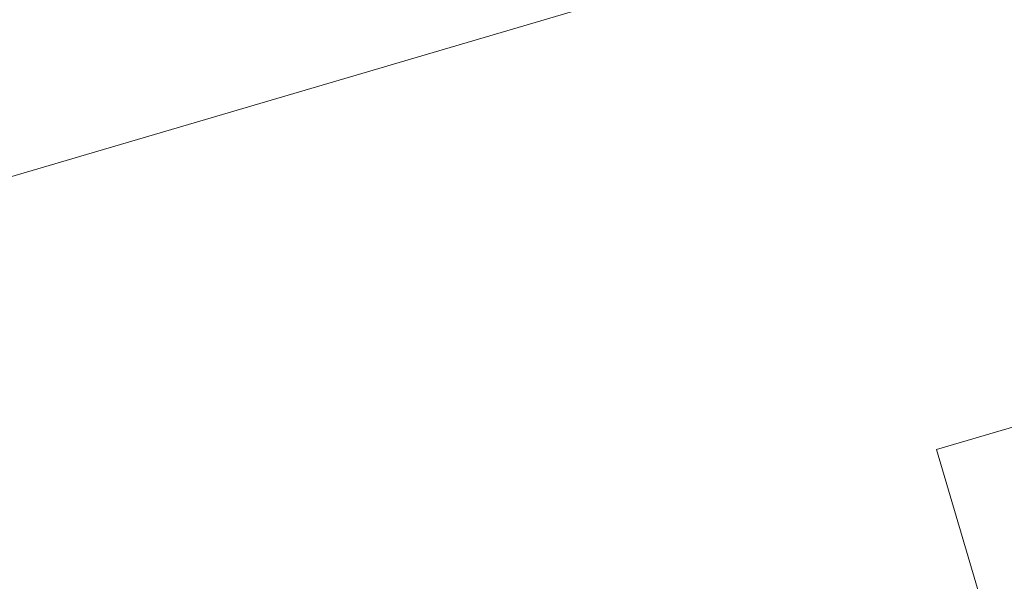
# Model space of a CAD drawing. Header units: millimetres. Extents: x -4395 to 65662, y -65530 to 6847.
# Tile 598 of 656: x 8278 to 9071, y 2977 to 3429. Entities that reach past the tile are written whole.
import ezdxf

# ---------------------------------------------------------------- set-up
doc = ezdxf.new("R2010")
doc.units = ezdxf.units.MM
doc.layers.add('COTAS_P', color=1, linetype='Continuous', lineweight=0)
doc.layers.add('lateral_C01', color=7, linetype='Continuous', lineweight=0)
doc.dimstyles.new('R19_100', dxfattribs={"dimtxt": 250, "dimasz": 150, "dimexe": 150, "dimexo": 80, "dimgap": 100, "dimtad": 1, "dimtih": 1, "dimtoh": 1, "dimdsep": 46, "dimcen": 0.09, "dimadec": 0, "dimazin": 0, "dimtfac": 1, "dimtdec": 4, "dimtofl": 0, "dimtmove": 0, "dimatfit": 3, "dimfxl": 1, "dimtolj": 1, "dimtzin": 0, "dimarcsym": 0})

# ---------------------------------------------------------------- blocks, each defined once
blk = doc.blocks.new('DIM_R33_1')
at = {"layer": 'COTAS_P'}
for p, q in [((795.97, 1103.41), (9904.9, 3783.41)), ((9904.9, 3783.41), (9748.3, 3784.24)), ((9904.9, 3783.41), (9773.7, 3697.9)), ((10158.93, 2920), (9904.9, 3783.41)), ((795.97, 1103.41), (927.17, 1188.91)), ((1050, 240), (795.97, 1103.41)), ((795.97, 1103.41), (952.57, 1102.57))]:
    blk.add_line(p, q, dxfattribs=at)
blk.add_text('9495 P', height=250, rotation=16.39477, dxfattribs=at).set_placement((5322.21, 2539.34))

msp = doc.modelspace()

# ---------------------------------------------------------------- linework, layer by layer
at = {"layer": 'lateral_C01'}
for q in [(9208.293, 3139.608), (9075.134, 2883.615)]:
    msp.add_line((9016.425, 3083.157), q, dxfattribs=at)

# ---------------------------------------------------------------- dimensions: what is measured, and where the dimension line sits
at = {"layer": 'COTAS_P'}
dim = msp.add_aligned_dim(p1=(1050, 240), p2=(10158.931, 2920), distance=900, text='<> P', dimstyle='R19_100', dxfattribs=at)
dim.commit()
dim.dimension.update_dxf_attribs({"geometry": 'DIM_R33_1', "text_midpoint": (5350.437, 2443.406)})

doc.saveas('drawing.dxf')
